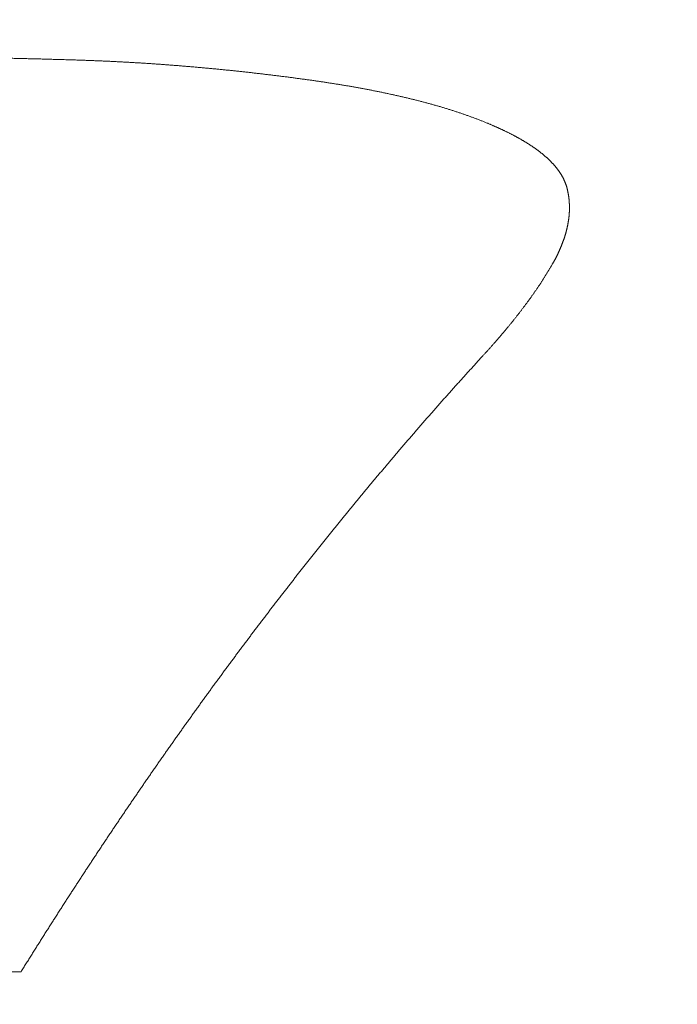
# Model space of a CAD drawing. Header units: millimetres. Extents: x 0 to 594, y 0 to 420.
# Tile 1049 of 1056: x 284.97 to 286.35, y 362.78 to 364.83. Entities that reach past the tile are written whole.
import ezdxf

# ---------------------------------------------------------------- set-up
doc = ezdxf.new("R2010")
doc.units = ezdxf.units.MM
doc.layers.add('1', color=7, linetype='Continuous', true_color=0xffffff)
doc.styles.add('Arial', font='txt')
doc.dimstyles.get("Standard").update_dxf_attribs({"dimtxt": 0.18, "dimasz": 0.18, "dimexe": 0.18, "dimexo": 0.0625, "dimgap": 0.09, "dimtad": 0, "dimtih": 1, "dimtoh": 1, "dimdec": 4, "dimzin": 0, "dimdsep": 46, "dimtxsty": 'Standard', "dimcen": 0.09, "dimadec": 0, "dimazin": 0, "dimtfac": 1, "dimtdec": 4, "dimtofl": 0, "dimtmove": 0, "dimatfit": 3, "dimfxl": 0, "dimtolj": 1, "dimtzin": 0, "dimarcsym": 0})

# ---------------------------------------------------------------- blocks, each defined once
blk = doc.blocks.new('_U4')
at = {"layer": '1', "color": 18, "lineweight": 18}
for p, q in [((145.9116, 334.1767), (145.9116, 389.8618)), ((318.508, 353.4371), (318.508, 389.8618)), ((145.9116, 387.8618), (227.4862, 387.8618)), ((318.508, 387.8618), (236.9333, 387.8618))]:
    blk.add_line(p, q, dxfattribs=at)
at = {"layer": '1', "color": 18}
for points in [[(145.9116, 387.8618), (149.4116, 388.7997), (149.4116, 386.924)], [(318.508, 387.8618), (315.008, 386.924), (315.0079, 388.7997)]]:
    blk.add_solid(points, dxfattribs=at)
at = {"layer": '1', "color": 18, "linetype": 'Continuous', "lineweight": 13, "insert": (229.1717, 385.226), "char_height": 3.5, "attachment_point": 7, "line_spacing_factor": 1.047437, "style": 'Arial'}
blk.add_mtext('\\fArial|b0|i0;\\W1.0000;3.5', dxfattribs=at)

msp = doc.modelspace()

# ---------------------------------------------------------------- linework, layer by layer
at = {"layer": '1', "color": 155, "linetype": 'Continuous', "lineweight": 13}
for points, knots in [([(284.566, 364.7552), (284.5699, 364.7552), (284.5776, 364.7552), (284.5893, 364.7552), (284.6009, 364.7552), (284.6125, 364.7551), (284.6242, 364.7551), (284.6358, 364.7551), (284.6475, 364.755), (284.6591, 364.755), (284.6707, 364.7549), (284.6824, 364.7549), (284.694, 364.7548), (284.7056, 364.7548), (284.7173, 364.7547), (284.7289, 364.7546), (284.7405, 364.7545), (284.7522, 364.7544), (284.7638, 364.7543), (284.7755, 364.7542), (284.7871, 364.7541), (284.7987, 364.754), (284.8104, 364.7538), (284.822, 364.7537), (284.8336, 364.7535), (284.8452, 364.7534), (284.8569, 364.7532), (284.8685, 364.7531), (284.8801, 364.7529), (284.8918, 364.7527), (284.9034, 364.7525), (284.915, 364.7523), (284.9266, 364.7521), (284.9382, 364.7518), (284.9499, 364.7516), (284.9615, 364.7514), (284.9731, 364.7511), (284.9847, 364.7508), (284.9963, 364.7506), (285.0079, 364.7503), (285.0196, 364.75), (285.0312, 364.7497), (285.0428, 364.7493), (285.0544, 364.749), (285.066, 364.7487), (285.0776, 364.7483), (285.0892, 364.748), (285.0969, 364.7477), (285.1008, 364.7476)], [0, 0, 0, 0, 0.021739, 0.04348, 0.06522, 0.086961, 0.108702, 0.130444, 0.152186, 0.173928, 0.19567, 0.217412, 0.239154, 0.260897, 0.282639, 0.304381, 0.326123, 0.347865, 0.369606, 0.391347, 0.413088, 0.434829, 0.45657, 0.47831, 0.500049, 0.521789, 0.543528, 0.565267, 0.587005, 0.608743, 0.630481, 0.652218, 0.673955, 0.695692, 0.717428, 0.739165, 0.760901, 0.782637, 0.804373, 0.826108, 0.847844, 0.86958, 0.891316, 0.913052, 0.934788, 0.956525, 0.978262, 1, 1, 1, 1]), ([(285.1008, 364.7476), (285.1023, 364.7475), (285.1052, 364.7474), (285.1097, 364.7473), (285.1141, 364.7471), (285.1186, 364.747), (285.123, 364.7468), (285.1275, 364.7466), (285.1319, 364.7464), (285.1364, 364.7463), (285.1408, 364.7461), (285.1452, 364.7459), (285.1497, 364.7457), (285.1541, 364.7455), (285.1586, 364.7453), (285.163, 364.7451), (285.1674, 364.7449), (285.1719, 364.7447), (285.1763, 364.7444), (285.1807, 364.7442), (285.1851, 364.744), (285.1896, 364.7437), (285.194, 364.7435), (285.1984, 364.7433), (285.2028, 364.743), (285.2073, 364.7428), (285.2117, 364.7425), (285.2161, 364.7422), (285.2205, 364.742), (285.2249, 364.7417), (285.2293, 364.7414), (285.2338, 364.7411), (285.2382, 364.7409), (285.2426, 364.7406), (285.247, 364.7403), (285.2514, 364.74), (285.2558, 364.7397), (285.2602, 364.7394), (285.2646, 364.7391), (285.269, 364.7388), (285.2734, 364.7384), (285.2778, 364.7381), (285.2822, 364.7378), (285.2866, 364.7375), (285.291, 364.7371), (285.2954, 364.7368), (285.2997, 364.7365), (285.3041, 364.7361), (285.3085, 364.7358), (285.3129, 364.7354), (285.3173, 364.7351), (285.3217, 364.7347), (285.326, 364.7343), (285.3304, 364.734), (285.3348, 364.7336), (285.3391, 364.7332), (285.3435, 364.7328), (285.3479, 364.7324), (285.3522, 364.732), (285.3566, 364.7316), (285.361, 364.7312), (285.3653, 364.7308), (285.3697, 364.7304), (285.374, 364.73), (285.3784, 364.7296), (285.3827, 364.7292), (285.3871, 364.7288), (285.3914, 364.7283), (285.3958, 364.7279), (285.4001, 364.7275), (285.4045, 364.727), (285.4088, 364.7266), (285.4131, 364.7262), (285.4175, 364.7257), (285.4218, 364.7253), (285.4261, 364.7248), (285.4305, 364.7243), (285.4348, 364.7239), (285.4391, 364.7234), (285.4434, 364.7229), (285.4477, 364.7225), (285.4521, 364.722), (285.4564, 364.7215), (285.4607, 364.721), (285.465, 364.7205), (285.4693, 364.72), (285.4736, 364.7195), (285.4779, 364.719), (285.4822, 364.7185), (285.4865, 364.718), (285.4908, 364.7175), (285.4951, 364.717), (285.4994, 364.7165), (285.5037, 364.7159), (285.508, 364.7154), (285.5122, 364.7149), (285.5165, 364.7143), (285.5208, 364.7138), (285.5251, 364.7133), (285.5293, 364.7127), (285.5336, 364.7122), (285.5379, 364.7116), (285.5421, 364.7111), (285.5464, 364.7105), (285.5507, 364.7099), (285.5549, 364.7094), (285.5592, 364.7088), (285.5634, 364.7082), (285.5662, 364.7078), (285.5677, 364.7076)], [0, 0, 0, 0, 0.009345, 0.018689, 0.028033, 0.037377, 0.04672, 0.056063, 0.065406, 0.074749, 0.084091, 0.093434, 0.102776, 0.112118, 0.12146, 0.130801, 0.140143, 0.149484, 0.158826, 0.168167, 0.177509, 0.18685, 0.196191, 0.205532, 0.214874, 0.224215, 0.233557, 0.242898, 0.25224, 0.261581, 0.270923, 0.280265, 0.289606, 0.298948, 0.30829, 0.317633, 0.326975, 0.336318, 0.34566, 0.355003, 0.364346, 0.373689, 0.383033, 0.392376, 0.40172, 0.411064, 0.420408, 0.429752, 0.439096, 0.448441, 0.457786, 0.467131, 0.476476, 0.485822, 0.495168, 0.504513, 0.51386, 0.523206, 0.532552, 0.541899, 0.551246, 0.560593, 0.56994, 0.579288, 0.588636, 0.597983, 0.607331, 0.61668, 0.626028, 0.635377, 0.644725, 0.654074, 0.663423, 0.672772, 0.682122, 0.691471, 0.700821, 0.71017, 0.71952, 0.72887, 0.73822, 0.74757, 0.75692, 0.76627, 0.77562, 0.78497, 0.79432, 0.80367, 0.81302, 0.82237, 0.831721, 0.841071, 0.850421, 0.859771, 0.86912, 0.87847, 0.88782, 0.897169, 0.906518, 0.915868, 0.925217, 0.934565, 0.943914, 0.953262, 0.96261, 0.971958, 0.981306, 0.990653, 1, 1, 1, 1]), ([(285.5677, 364.7076), (285.569, 364.7075), (285.5716, 364.7071), (285.5755, 364.7066), (285.5795, 364.706), (285.5834, 364.7055), (285.5873, 364.7049), (285.5913, 364.7043), (285.5952, 364.7038), (285.5991, 364.7032), (285.603, 364.7026), (285.6069, 364.702), (285.6108, 364.7014), (285.6147, 364.7008), (285.6186, 364.7002), (285.6225, 364.6996), (285.6264, 364.699), (285.6303, 364.6984), (285.6341, 364.6978), (285.638, 364.6972), (285.6419, 364.6965), (285.6457, 364.6959), (285.6496, 364.6953), (285.6535, 364.6946), (285.6573, 364.694), (285.6611, 364.6933), (285.665, 364.6926), (285.6688, 364.692), (285.6726, 364.6913), (285.6765, 364.6906), (285.6803, 364.6899), (285.6841, 364.6892), (285.6879, 364.6885), (285.6917, 364.6878), (285.6955, 364.6871), (285.6992, 364.6864), (285.703, 364.6857), (285.7068, 364.685), (285.7105, 364.6842), (285.7143, 364.6835), (285.7181, 364.6827), (285.7218, 364.682), (285.7255, 364.6812), (285.7293, 364.6805), (285.733, 364.6797), (285.7367, 364.6789), (285.7404, 364.6781), (285.7441, 364.6773), (285.7478, 364.6765), (285.7515, 364.6757), (285.7552, 364.6749), (285.7588, 364.6741), (285.7625, 364.6733), (285.7662, 364.6725), (285.7698, 364.6716), (285.7734, 364.6708), (285.7771, 364.6699), (285.7807, 364.6691), (285.7843, 364.6682), (285.7879, 364.6673), (285.7915, 364.6665), (285.7951, 364.6656), (285.7987, 364.6647), (285.8023, 364.6638), (285.8058, 364.6629), (285.8094, 364.662), (285.8129, 364.661), (285.8164, 364.6601), (285.82, 364.6592), (285.8235, 364.6582), (285.827, 364.6573), (285.8305, 364.6563), (285.8339, 364.6554), (285.8374, 364.6544), (285.8409, 364.6534), (285.8443, 364.6524), (285.8478, 364.6515), (285.8512, 364.6505), (285.8546, 364.6494), (285.858, 364.6484), (285.8614, 364.6474), (285.8648, 364.6464), (285.8681, 364.6453), (285.8715, 364.6443), (285.8748, 364.6432), (285.8782, 364.6422), (285.8815, 364.6411), (285.8848, 364.64), (285.8881, 364.639), (285.8913, 364.6379), (285.8946, 364.6368), (285.8978, 364.6357), (285.9011, 364.6346), (285.9043, 364.6334), (285.9075, 364.6323), (285.9107, 364.6312), (285.9139, 364.63), (285.9171, 364.6289), (285.9202, 364.6277), (285.9233, 364.6266), (285.9265, 364.6254), (285.9296, 364.6242), (285.9327, 364.623), (285.9357, 364.6218), (285.9388, 364.6206), (285.9418, 364.6194), (285.9449, 364.6181), (285.9479, 364.6169), (285.9499, 364.6161), (285.9509, 364.6157)], [0, 0, 0, 0, 0.009353, 0.018706, 0.02806, 0.037414, 0.046769, 0.056123, 0.065478, 0.074833, 0.084188, 0.093543, 0.102898, 0.112253, 0.121608, 0.130962, 0.140317, 0.149671, 0.159025, 0.168379, 0.177732, 0.187086, 0.196439, 0.205791, 0.215143, 0.224495, 0.233847, 0.243198, 0.252549, 0.261899, 0.271249, 0.280599, 0.289948, 0.299297, 0.308646, 0.317994, 0.327342, 0.336689, 0.346037, 0.355384, 0.364731, 0.374077, 0.383424, 0.39277, 0.402117, 0.411463, 0.420809, 0.430156, 0.439502, 0.448849, 0.458196, 0.467543, 0.47689, 0.486238, 0.495587, 0.504936, 0.514285, 0.523635, 0.532985, 0.542336, 0.551687, 0.561038, 0.570389, 0.57974, 0.589091, 0.598441, 0.607792, 0.617142, 0.626492, 0.635841, 0.64519, 0.654539, 0.663886, 0.673234, 0.68258, 0.691926, 0.701271, 0.710616, 0.71996, 0.729303, 0.738645, 0.747987, 0.757328, 0.766668, 0.776007, 0.785345, 0.794683, 0.80402, 0.813356, 0.822691, 0.832026, 0.84136, 0.850694, 0.860027, 0.86936, 0.878692, 0.888023, 0.897355, 0.906686, 0.916017, 0.925348, 0.934678, 0.944009, 0.95334, 0.962671, 0.972003, 0.981334, 0.990667, 1, 1, 1, 1]), ([(285.9509, 364.6157), (285.9517, 364.6153), (285.9532, 364.6147), (285.9556, 364.6137), (285.9579, 364.6127), (285.9602, 364.6117), (285.9625, 364.6107), (285.9648, 364.6097), (285.9671, 364.6087), (285.9694, 364.6077), (285.9717, 364.6067), (285.9739, 364.6056), (285.9762, 364.6046), (285.9784, 364.6036), (285.9807, 364.6025), (285.9829, 364.6015), (285.9851, 364.6004), (285.9873, 364.5994), (285.9895, 364.5983), (285.9916, 364.5973), (285.9938, 364.5962), (285.996, 364.5951), (285.9981, 364.594), (286.0002, 364.5929), (286.0023, 364.5919), (286.0044, 364.5908), (286.0065, 364.5897), (286.0086, 364.5886), (286.0106, 364.5874), (286.0127, 364.5863), (286.0147, 364.5852), (286.0167, 364.5841), (286.0187, 364.583), (286.0207, 364.5818), (286.0227, 364.5807), (286.0246, 364.5795), (286.0266, 364.5784), (286.0285, 364.5772), (286.0304, 364.5761), (286.0323, 364.5749), (286.0342, 364.5737), (286.0361, 364.5726), (286.0379, 364.5714), (286.0397, 364.5702), (286.0416, 364.569), (286.0434, 364.5678), (286.0451, 364.5666), (286.0469, 364.5654), (286.0487, 364.5642), (286.0504, 364.563), (286.0521, 364.5617), (286.0538, 364.5605), (286.0555, 364.5593), (286.0571, 364.558), (286.0588, 364.5568), (286.0604, 364.5555), (286.062, 364.5543), (286.0636, 364.553), (286.0651, 364.5517), (286.0667, 364.5505), (286.0682, 364.5492), (286.0697, 364.5479), (286.0712, 364.5466), (286.0727, 364.5453), (286.0741, 364.544), (286.0755, 364.5427), (286.077, 364.5414), (286.0783, 364.5401), (286.0797, 364.5388), (286.0811, 364.5375), (286.0824, 364.5361), (286.0837, 364.5348), (286.085, 364.5335), (286.0862, 364.5321), (286.0875, 364.5308), (286.0887, 364.5294), (286.0899, 364.5281), (286.0911, 364.5267), (286.0922, 364.5253), (286.0933, 364.524), (286.0944, 364.5226), (286.0955, 364.5212), (286.0966, 364.5198), (286.0976, 364.5185), (286.0986, 364.5171), (286.0996, 364.5157), (286.1006, 364.5143), (286.1016, 364.5129), (286.1025, 364.5115), (286.1034, 364.5101), (286.1043, 364.5087), (286.1051, 364.5073), (286.1059, 364.5058), (286.1067, 364.5044), (286.1075, 364.503), (286.1083, 364.5016), (286.109, 364.5001), (286.1097, 364.4987), (286.1104, 364.4973), (286.111, 364.4958), (286.1117, 364.4944), (286.1123, 364.4929), (286.1129, 364.4915), (286.1134, 364.49), (286.1139, 364.4886), (286.1144, 364.4871), (286.1149, 364.4857), (286.1154, 364.4842), (286.1156, 364.4832), (286.1158, 364.4827)], [0, 0, 0, 0, 0.00938, 0.018761, 0.028144, 0.037527, 0.046912, 0.056297, 0.065683, 0.07507, 0.084457, 0.093844, 0.103231, 0.112617, 0.122004, 0.13139, 0.140776, 0.150161, 0.159545, 0.168928, 0.178311, 0.187692, 0.197072, 0.206452, 0.215829, 0.225206, 0.234581, 0.243955, 0.253327, 0.262697, 0.272066, 0.281434, 0.2908, 0.300164, 0.309527, 0.318888, 0.328248, 0.337606, 0.346962, 0.356317, 0.365671, 0.375023, 0.384374, 0.393724, 0.403072, 0.41242, 0.421767, 0.431112, 0.440457, 0.449802, 0.459146, 0.46849, 0.477833, 0.487177, 0.496521, 0.505865, 0.515209, 0.524554, 0.533899, 0.543244, 0.552589, 0.561934, 0.571278, 0.580622, 0.589965, 0.599308, 0.60865, 0.617992, 0.627332, 0.636672, 0.64601, 0.655348, 0.664684, 0.674019, 0.683353, 0.692685, 0.702016, 0.711346, 0.720674, 0.730001, 0.739327, 0.748651, 0.757973, 0.767295, 0.776614, 0.785932, 0.795249, 0.804565, 0.813879, 0.823191, 0.832503, 0.841813, 0.851123, 0.860431, 0.869738, 0.879044, 0.88835, 0.897654, 0.906959, 0.916262, 0.925566, 0.934869, 0.944172, 0.953476, 0.962779, 0.972083, 0.981388, 0.990694, 1, 1, 1, 1]), ([(286.1158, 364.4827), (286.1159, 364.4823), (286.1161, 364.4814), (286.1165, 364.4801), (286.1168, 364.4787), (286.1172, 364.4774), (286.1175, 364.4761), (286.1178, 364.4747), (286.1181, 364.4734), (286.1183, 364.4721), (286.1186, 364.4707), (286.1189, 364.4694), (286.1191, 364.4681), (286.1193, 364.4667), (286.1196, 364.4654), (286.1198, 364.464), (286.12, 364.4627), (286.1202, 364.4614), (286.1203, 364.46), (286.1205, 364.4587), (286.1207, 364.4573), (286.1208, 364.456), (286.1209, 364.4546), (286.121, 364.4533), (286.1211, 364.4519), (286.1212, 364.4506), (286.1213, 364.4492), (286.1214, 364.4479), (286.1215, 364.4465), (286.1215, 364.4452), (286.1216, 364.4438), (286.1216, 364.4424), (286.1216, 364.4411), (286.1216, 364.4397), (286.1216, 364.4384), (286.1216, 364.437), (286.1216, 364.4357), (286.1215, 364.4343), (286.1215, 364.4329), (286.1214, 364.4316), (286.1214, 364.4302), (286.1213, 364.4289), (286.1212, 364.4275), (286.1211, 364.4261), (286.121, 364.4248), (286.1209, 364.4234), (286.1208, 364.422), (286.1206, 364.4207), (286.1205, 364.4193), (286.1203, 364.4179), (286.1201, 364.4166), (286.12, 364.4152), (286.1198, 364.4138), (286.1196, 364.4125), (286.1194, 364.4111), (286.1191, 364.4097), (286.1189, 364.4084), (286.1187, 364.407), (286.1184, 364.4056), (286.1182, 364.4043), (286.1179, 364.4029), (286.1176, 364.4015), (286.1173, 364.4001), (286.117, 364.3988), (286.1167, 364.3974), (286.1164, 364.396), (286.1161, 364.3946), (286.1157, 364.3933), (286.1154, 364.3919), (286.115, 364.3905), (286.1147, 364.3892), (286.1143, 364.3878), (286.1139, 364.3864), (286.1135, 364.385), (286.1131, 364.3837), (286.1127, 364.3823), (286.1123, 364.3809), (286.1119, 364.3795), (286.1114, 364.3782), (286.111, 364.3768), (286.1105, 364.3754), (286.1101, 364.374), (286.1096, 364.3727), (286.1091, 364.3713), (286.1086, 364.3699), (286.1081, 364.3685), (286.1076, 364.3672), (286.1071, 364.3658), (286.1066, 364.3644), (286.106, 364.363), (286.1055, 364.3617), (286.1049, 364.3603), (286.1044, 364.3589), (286.1038, 364.3575), (286.1032, 364.3562), (286.1026, 364.3548), (286.1021, 364.3534), (286.1014, 364.352), (286.1008, 364.3507), (286.1002, 364.3493), (286.0996, 364.3479), (286.099, 364.3466), (286.0983, 364.3452), (286.0977, 364.3438), (286.097, 364.3424), (286.0963, 364.3411), (286.0957, 364.3397), (286.095, 364.3383), (286.0943, 364.337), (286.0936, 364.3356), (286.0929, 364.3342), (286.0922, 364.3329), (286.0914, 364.3315), (286.0907, 364.3301), (286.09, 364.3288), (286.0892, 364.3274), (286.0885, 364.326), (286.0877, 364.3247), (286.087, 364.3233), (286.0862, 364.3219), (286.0857, 364.321), (286.0854, 364.3206)], [0, 0, 0, 0, 0.008395, 0.016789, 0.025182, 0.033573, 0.041964, 0.050354, 0.058743, 0.067131, 0.075519, 0.083906, 0.092292, 0.100678, 0.109064, 0.117449, 0.125833, 0.134218, 0.142602, 0.150986, 0.15937, 0.167753, 0.176137, 0.184521, 0.192905, 0.201288, 0.209672, 0.218056, 0.226441, 0.234825, 0.24321, 0.251595, 0.259981, 0.268366, 0.276753, 0.285139, 0.293526, 0.301914, 0.310302, 0.318691, 0.32708, 0.33547, 0.34386, 0.352251, 0.360643, 0.369035, 0.377428, 0.385822, 0.394217, 0.402612, 0.411008, 0.419404, 0.427801, 0.4362, 0.444598, 0.452998, 0.461398, 0.469799, 0.478201, 0.486604, 0.495007, 0.503412, 0.511817, 0.520222, 0.528629, 0.537036, 0.545444, 0.553853, 0.562262, 0.570672, 0.579083, 0.587495, 0.595907, 0.60432, 0.612733, 0.621147, 0.629562, 0.637978, 0.646394, 0.65481, 0.663227, 0.671645, 0.680063, 0.688481, 0.6969, 0.70532, 0.71374, 0.72216, 0.73058, 0.739001, 0.747422, 0.755843, 0.764265, 0.772687, 0.781109, 0.789531, 0.797953, 0.806375, 0.814797, 0.823219, 0.831641, 0.840063, 0.848485, 0.856906, 0.865328, 0.873749, 0.882169, 0.89059, 0.89901, 0.907429, 0.915848, 0.924267, 0.932684, 0.941102, 0.949518, 0.957934, 0.966349, 0.974763, 0.983176, 0.991589, 1, 1, 1, 1]), ([(286.0854, 364.3206), (286.085, 364.3198), (286.0841, 364.3183), (286.0828, 364.316), (286.0814, 364.3138), (286.0801, 364.3115), (286.0787, 364.3093), (286.0774, 364.307), (286.076, 364.3047), (286.0746, 364.3025), (286.0732, 364.3002), (286.0718, 364.298), (286.0704, 364.2957), (286.069, 364.2934), (286.0675, 364.2912), (286.0661, 364.2889), (286.0646, 364.2867), (286.0631, 364.2844), (286.0617, 364.2821), (286.0602, 364.2799), (286.0587, 364.2776), (286.0572, 364.2754), (286.0556, 364.2731), (286.0541, 364.2708), (286.0526, 364.2686), (286.051, 364.2663), (286.0494, 364.2641), (286.0479, 364.2618), (286.0463, 364.2596), (286.0447, 364.2573), (286.0431, 364.255), (286.0415, 364.2528), (286.0399, 364.2505), (286.0382, 364.2483), (286.0366, 364.246), (286.0349, 364.2437), (286.0333, 364.2415), (286.0316, 364.2392), (286.0299, 364.237), (286.0282, 364.2347), (286.0266, 364.2325), (286.0248, 364.2302), (286.0231, 364.2279), (286.0214, 364.2257), (286.0197, 364.2234), (286.0179, 364.2212), (286.0162, 364.2189), (286.0144, 364.2167), (286.0127, 364.2144), (286.0109, 364.2121), (286.0091, 364.2099), (286.0073, 364.2076), (286.0055, 364.2054), (286.0037, 364.2031), (286.0019, 364.2009), (286, 364.1986), (285.9982, 364.1964), (285.9964, 364.1941), (285.9945, 364.1918), (285.9926, 364.1896), (285.9908, 364.1873), (285.9889, 364.1851), (285.987, 364.1828), (285.9851, 364.1806), (285.9832, 364.1783), (285.9813, 364.1761), (285.9794, 364.1738), (285.9775, 364.1716), (285.9755, 364.1693), (285.9736, 364.1671), (285.9717, 364.1648), (285.9697, 364.1626), (285.9677, 364.1603), (285.9658, 364.1581), (285.9638, 364.1558), (285.9618, 364.1536), (285.9598, 364.1513), (285.9578, 364.1491), (285.9558, 364.1468), (285.9538, 364.1446), (285.9518, 364.1423), (285.9498, 364.1401), (285.9477, 364.1378), (285.9457, 364.1356), (285.9436, 364.1333), (285.9416, 364.1311), (285.9402, 364.1296), (285.9395, 364.1288)], [0, 0, 0, 0, 0.011763, 0.023525, 0.035288, 0.04705, 0.058811, 0.070572, 0.082334, 0.094094, 0.105855, 0.117616, 0.129376, 0.141137, 0.152897, 0.164657, 0.176417, 0.188178, 0.199938, 0.211698, 0.223458, 0.235219, 0.246979, 0.25874, 0.270501, 0.282261, 0.294022, 0.305784, 0.317545, 0.329306, 0.341068, 0.35283, 0.364592, 0.376354, 0.388117, 0.39988, 0.411643, 0.423406, 0.435169, 0.446933, 0.458697, 0.470461, 0.482226, 0.493991, 0.505756, 0.517521, 0.529286, 0.541052, 0.552818, 0.564584, 0.576351, 0.588117, 0.599884, 0.611651, 0.623419, 0.635186, 0.646954, 0.658722, 0.67049, 0.682258, 0.694026, 0.705795, 0.717563, 0.729332, 0.741101, 0.75287, 0.764639, 0.776408, 0.788177, 0.799946, 0.811715, 0.823484, 0.835252, 0.847021, 0.85879, 0.870559, 0.882327, 0.894096, 0.905864, 0.917632, 0.9294, 0.941167, 0.952934, 0.964701, 0.976468, 0.988234, 1, 1, 1, 1]), ([(285.9395, 364.1288), (285.9376, 364.1267), (285.9338, 364.1226), (285.928, 364.1163), (285.9223, 364.11), (285.9166, 364.1037), (285.9109, 364.0974), (285.9051, 364.0911), (285.8994, 364.0847), (285.8937, 364.0784), (285.888, 364.072), (285.8823, 364.0657), (285.8765, 364.0593), (285.8708, 364.0529), (285.8651, 364.0465), (285.8594, 364.0401), (285.8537, 364.0337), (285.848, 364.0272), (285.8424, 364.0208), (285.8367, 364.0143), (285.831, 364.0079), (285.8253, 364.0014), (285.8196, 363.9949), (285.8139, 363.9884), (285.8083, 363.9819), (285.8026, 363.9754), (285.7969, 363.9688), (285.7913, 363.9623), (285.7856, 363.9557), (285.78, 363.9491), (285.7743, 363.9426), (285.7686, 363.936), (285.763, 363.9294), (285.7574, 363.9227), (285.7517, 363.9161), (285.7461, 363.9095), (285.7404, 363.9028), (285.7348, 363.8961), (285.7292, 363.8895), (285.7236, 363.8828), (285.7179, 363.8761), (285.7123, 363.8694), (285.7067, 363.8627), (285.7011, 363.8559), (285.6955, 363.8492), (285.6899, 363.8424), (285.6843, 363.8357), (285.6787, 363.8289), (285.6731, 363.8221), (285.6675, 363.8153), (285.6619, 363.8085), (285.6563, 363.8017), (285.6507, 363.7948), (285.6452, 363.788), (285.6396, 363.7811), (285.634, 363.7742), (285.6284, 363.7674), (285.6229, 363.7605), (285.6173, 363.7536), (285.6118, 363.7467), (285.6062, 363.7397), (285.6006, 363.7328), (285.5951, 363.7258), (285.5896, 363.7189), (285.584, 363.7119), (285.5785, 363.7049), (285.5729, 363.6979), (285.5674, 363.6909), (285.5619, 363.6839), (285.5563, 363.6769), (285.5508, 363.6698), (285.5453, 363.6628), (285.5398, 363.6557), (285.5343, 363.6486), (285.5288, 363.6416), (285.5233, 363.6345), (285.5178, 363.6274), (285.5123, 363.6202), (285.5068, 363.6131), (285.5013, 363.606), (285.4958, 363.5988), (285.4903, 363.5916), (285.4848, 363.5845), (285.4793, 363.5773), (285.4739, 363.5701), (285.4684, 363.5629), (285.4629, 363.5556), (285.4575, 363.5484), (285.452, 363.5412), (285.4466, 363.5339), (285.4411, 363.5266), (285.4357, 363.5194), (285.4302, 363.5121), (285.4248, 363.5048), (285.4193, 363.4975), (285.4139, 363.4901), (285.4085, 363.4828), (285.403, 363.4755), (285.3976, 363.4681), (285.3922, 363.4607), (285.3868, 363.4534), (285.3813, 363.446), (285.3759, 363.4386), (285.3705, 363.4312), (285.3651, 363.4237), (285.3597, 363.4163), (285.3543, 363.4088), (285.3489, 363.4014), (285.3435, 363.3939), (285.3382, 363.3864), (285.3328, 363.3789), (285.3274, 363.3714), (285.322, 363.3639), (285.3166, 363.3564), (285.3113, 363.3489), (285.3059, 363.3413), (285.3006, 363.3338), (285.2952, 363.3262), (285.2898, 363.3186), (285.2845, 363.311), (285.2791, 363.3034), (285.2738, 363.2958), (285.2685, 363.2882), (285.2631, 363.2805), (285.2578, 363.2729), (285.2525, 363.2652), (285.2471, 363.2575), (285.2418, 363.2499), (285.2365, 363.2422), (285.2312, 363.2345), (285.2259, 363.2268), (285.2206, 363.219), (285.2153, 363.2113), (285.21, 363.2035), (285.2047, 363.1958), (285.1994, 363.188), (285.1941, 363.1802), (285.1888, 363.1724), (285.1835, 363.1646), (285.1783, 363.1568), (285.173, 363.149), (285.1677, 363.1411), (285.1625, 363.1333), (285.1572, 363.1254), (285.1519, 363.1176), (285.1467, 363.1097), (285.1414, 363.1018), (285.1362, 363.0939), (285.131, 363.086), (285.1257, 363.078), (285.1205, 363.0701), (285.1152, 363.0621), (285.11, 363.0542), (285.1048, 363.0462), (285.0996, 363.0382), (285.0944, 363.0302), (285.0891, 363.0222), (285.0839, 363.0142), (285.0787, 363.0062), (285.0735, 362.9982), (285.0683, 362.9901), (285.0631, 362.982), (285.058, 362.974), (285.0528, 362.9659), (285.0476, 362.9578), (285.0424, 362.9497), (285.0372, 362.9416), (285.0321, 362.9335), (285.0269, 362.9253), (285.0217, 362.9172), (285.0166, 362.909), (285.0114, 362.9008), (285.0063, 362.8927), (285.0011, 362.8845), (284.996, 362.8763), (284.9909, 362.8681), (284.9857, 362.8598), (284.9806, 362.8516), (284.9772, 362.8461), (284.9755, 362.8433)], [0, 0, 0, 0, 0.00565, 0.011299, 0.016949, 0.022599, 0.028249, 0.033898, 0.039548, 0.045198, 0.050847, 0.056497, 0.062147, 0.067797, 0.073446, 0.079096, 0.084746, 0.090396, 0.096045, 0.101695, 0.107345, 0.112995, 0.118644, 0.124294, 0.129944, 0.135594, 0.141243, 0.146893, 0.152543, 0.158193, 0.163843, 0.169492, 0.175142, 0.180792, 0.186442, 0.192091, 0.197741, 0.203391, 0.209041, 0.21469, 0.22034, 0.22599, 0.23164, 0.23729, 0.242939, 0.248589, 0.254239, 0.259889, 0.265538, 0.271188, 0.276838, 0.282488, 0.288137, 0.293787, 0.299437, 0.305087, 0.310736, 0.316386, 0.322036, 0.327686, 0.333336, 0.338985, 0.344635, 0.350285, 0.355935, 0.361584, 0.367234, 0.372884, 0.378534, 0.384183, 0.389833, 0.395483, 0.401133, 0.406782, 0.412432, 0.418082, 0.423732, 0.429381, 0.435031, 0.440681, 0.446331, 0.45198, 0.45763, 0.46328, 0.468929, 0.474579, 0.480229, 0.485879, 0.491528, 0.497178, 0.502828, 0.508478, 0.514127, 0.519777, 0.525427, 0.531076, 0.536726, 0.542376, 0.548026, 0.553675, 0.559325, 0.564975, 0.570624, 0.576274, 0.581924, 0.587574, 0.593223, 0.598873, 0.604523, 0.610172, 0.615822, 0.621472, 0.627121, 0.632771, 0.638421, 0.644071, 0.64972, 0.65537, 0.66102, 0.666669, 0.672319, 0.677969, 0.683618, 0.689268, 0.694918, 0.700567, 0.706217, 0.711867, 0.717516, 0.723166, 0.728816, 0.734465, 0.740115, 0.745765, 0.751414, 0.757064, 0.762714, 0.768363, 0.774013, 0.779663, 0.785312, 0.790962, 0.796612, 0.802261, 0.807911, 0.813561, 0.81921, 0.82486, 0.83051, 0.836159, 0.841809, 0.847459, 0.853108, 0.858758, 0.864408, 0.870057, 0.875707, 0.881357, 0.887006, 0.892656, 0.898306, 0.903955, 0.909605, 0.915255, 0.920905, 0.926554, 0.932204, 0.937854, 0.943503, 0.949153, 0.954803, 0.960452, 0.966102, 0.971752, 0.977401, 0.983051, 0.988701, 0.99435, 1, 1, 1, 1])]:
    msp.add_open_spline(points, degree=3, knots=knots, dxfattribs=at)
msp.add_open_spline([(284.9755, 362.8433), (284.6065, 362.8439), (284.2376, 362.8445), (283.8686, 362.845)], degree=3, dxfattribs=at)

# ---------------------------------------------------------------- dimensions: what is measured, and where the dimension line sits
at = {"layer": '1', "color": 18, "linetype": 'Continuous', "lineweight": 13}
dim = msp.add_linear_dim(base=(145.9116, 387.8618), p1=(318.508, 353.4371), p2=(145.9116, 334.1767), dimstyle='Standard', override={"dimtxt": 3.5, "dimasz": 3.5, "dimexe": 2, "dimexo": 0, "dimgap": 1.5, "dimtih": 1, "dimtoh": 1, "dimdec": 1, "dimlfac": 0.02, "dimdsep": 46, "dimlunit": 2, "dimtxsty": 'Arial', "dimsah": 1, "dimse1": 0, "dimse2": 0, "dimsd1": 0, "dimsd2": 0, "dimclrd": 18, "dimclre": 18, "dimclrt": 18, "dimtol": 0, "dimtm": -0.1, "dimtfac": 1, "dimtdec": 2, "dimtofl": 1, "dimtmove": 0, "dimlwd": 18, "dimlwe": 18}, dxfattribs=at)
dim.commit()
dim.dimension.update_dxf_attribs({"geometry": '_U4', "text_midpoint": (232.2098, 387.8618), "dimtype": 160})

doc.saveas('drawing.dxf')
